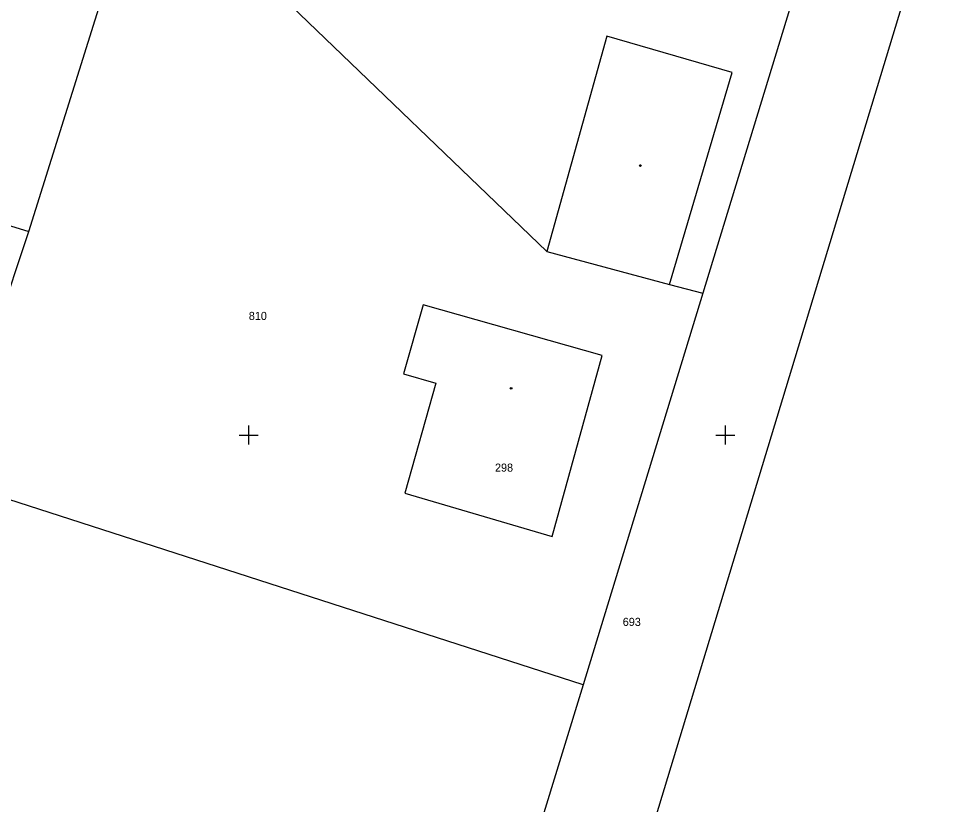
# Model space of a CAD drawing. Extents: x -703403 to -701924, y -1022520 to -1021856.
# Drawn here: x -702062.05 to -702012.68, y -1022369.36 to -1022328.16 of the extents above; entities that cross this region are included whole.
import ezdxf

# ---------------------------------------------------------------- set-up
doc = ezdxf.new("R2010")
doc.units = 0
for name, color, linetype in [('Z_hektometricka_sit', 7, 'Continuous'), ('Z_katastr_cisla_pozemkova', 7, 'Continuous'), ('Z_katastr_cisla_stavebni', 7, 'Continuous'), ('Z_katastr_hranice', 7, 'Continuous'), ('Z_katastr_hranice_katastralni_uzemi', 7, 'Continuous'), ('Z_katastr_vnitrni_kresba', 7, 'Continuous'), ('Z_katastr_znacky_budov', 7, 'Continuous')]:
    doc.layers.add(name, color=color, linetype=linetype)

msp = doc.modelspace()

# ---------------------------------------------------------------- linework, layer by layer
at = {"layer": 'Z_hektometricka_sit'}
for p, q in [((-702050, -1022349.5), (-702050, -1022350.5)), ((-702025, -1022349.5), (-702025, -1022350.5)), ((-702050.5, -1022350), (-702049.5, -1022350)), ((-702025.5, -1022350), (-702024.5, -1022350))]:
    msp.add_line(p, q, dxfattribs=at)
at = {"layer": 'Z_katastr_hranice'}
for p, q in [((-702036.84, -1022397.04), (-702012.68, -1022317.41)), ((-702061.52, -1022339.32), (-702055.49, -1022320.05)), ((-702055.49, -1022320.05), (-702034.35, -1022340.37)), ((-702064.95, -1022349.45), (-702061.52, -1022339.32)), ((-702034.35, -1022340.37), (-702027.92, -1022342.1)), ((-702027.92, -1022342.1), (-702026.18, -1022342.56)), ((-702040.85, -1022343.17), (-702041.88, -1022346.79)), ((-702031.46, -1022345.82), (-702040.85, -1022343.17)), ((-702034.08, -1022355.32), (-702031.46, -1022345.82)), ((-702041.88, -1022346.79), (-702040.18, -1022347.27)), ((-702040.18, -1022347.27), (-702041.81, -1022353.04)), ((-702032.46, -1022363.1), (-702065.92, -1022352.31)), ((-702041.81, -1022353.04), (-702034.08, -1022355.32))]:
    msp.add_line(p, q, dxfattribs=at)
at = {"layer": 'Z_katastr_hranice_katastralni_uzemi'}
for p, q in [((-702019.83, -1022321.79), (-702026.18, -1022342.56)), ((-702019.83, -1022321.79), (-702026.18, -1022342.56)), ((-702026.18, -1022342.56), (-702032.46, -1022363.1)), ((-702026.18, -1022342.56), (-702032.46, -1022363.1)), ((-702032.46, -1022363.1), (-702041.33, -1022392.14)), ((-702032.46, -1022363.1), (-702041.33, -1022392.14))]:
    msp.add_line(p, q, dxfattribs=at)
at = {"layer": 'Z_katastr_vnitrni_kresba'}
for p, q in [((-702031.21, -1022329.07), (-702034.35, -1022340.37)), ((-702024.64, -1022330.97), (-702031.21, -1022329.07)), ((-702027.92, -1022342.1), (-702024.64, -1022330.97)), ((-702067.45, -1022337.48), (-702061.52, -1022339.32))]:
    msp.add_line(p, q, dxfattribs=at)
at = {"layer": 'Z_katastr_znacky_budov'}
for centre in [(-702029.452, -1022335.86), (-702036.232, -1022347.55)]:
    msp.add_circle(centre, 0.0437, dxfattribs=at)

# ---------------------------------------------------------------- texts
at = {"layer": 'Z_katastr_cisla_pozemkova'}
for s, p in [('810', (-702049.989, -1022343.96)), ('693', (-702030.377, -1022360.012))]:
    msp.add_text(s, height=0.425, dxfattribs=at).set_placement(p)
at = {"layer": 'Z_katastr_cisla_stavebni'}
msp.add_text('298', height=0.425, dxfattribs=at).set_placement((-702037.078, -1022351.919))

doc.saveas('drawing.dxf')
